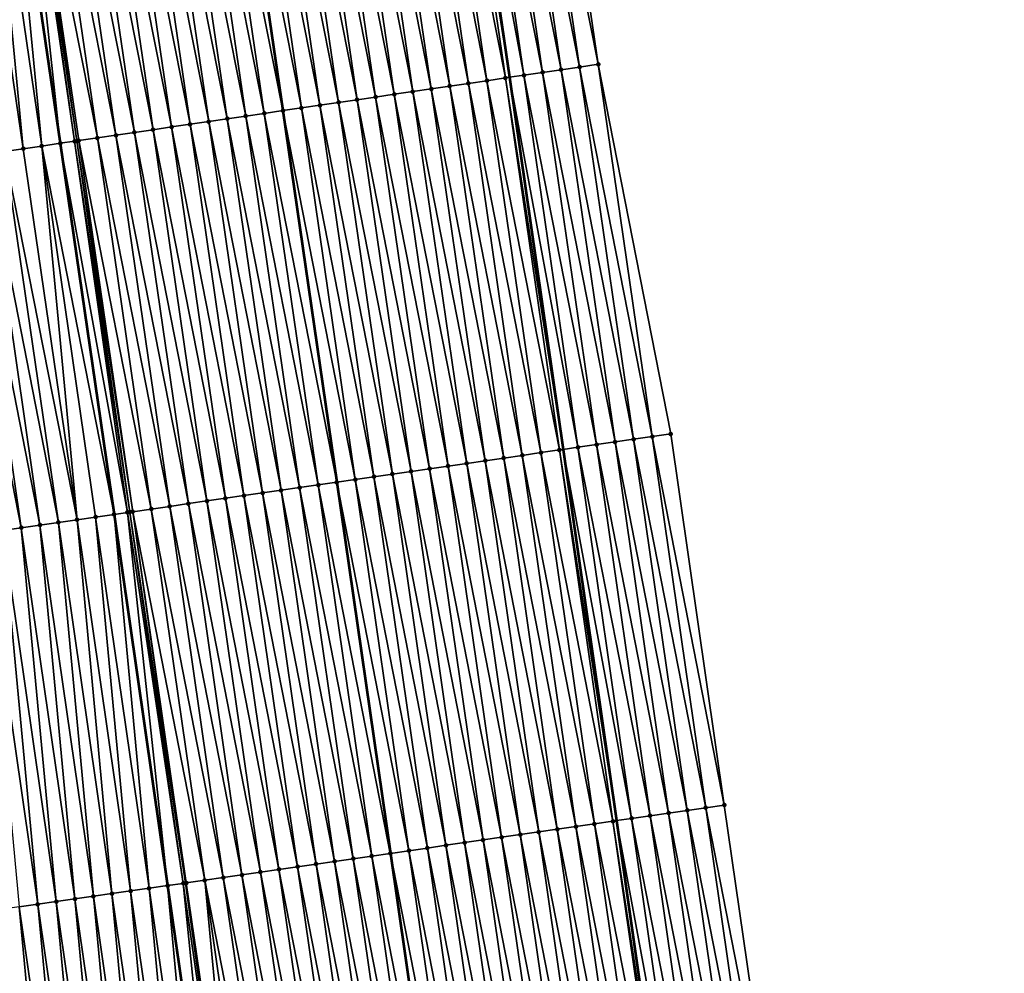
# Model space of a CAD drawing. Header units: feet. Extents: x 2010743 to 2022806, y 818705 to 837694.
# Tile 508 of 531: x 2011202 to 2011254, y 836616 to 836667. Entities that reach past the tile are written whole.
import ezdxf

# ---------------------------------------------------------------- set-up
doc = ezdxf.new("R2010")
doc.units = ezdxf.units.FT
doc.header["$MEASUREMENT"] = 0
for name, color, linetype, lineweight in [('EP_Travel Lane', 172, 'Continuous', 53), ('Road Shots', 141, 'Continuous', 100), ('STRIPING', 60, 'Continuous', 53)]:
    doc.layers.add(name, color=color, linetype=linetype, lineweight=lineweight)
doc.layers.add('I-77-MM17-21_NB-Surface-Border', color=7, linetype='Continuous')
doc.layers.add('I-77-MM17-21_NB-Surface-TIN', color=7, linetype='Continuous')

msp = doc.modelspace()

# ---------------------------------------------------------------- linework, layer by layer
at = {"layer": 'EP_Travel Lane'}
msp.add_polyline3d([(2011213.298, 836763.269, 343.41), (2011216.281, 836743.496, 343.031), (2011219.231, 836723.623, 342.671), (2011222.13, 836703.838, 342.29), (2011225.029, 836684.052, 341.957), (2011227.929, 836664.266, 341.604), (2011230.794, 836644.426, 341.236), (2011233.627, 836624.631, 340.901), (2011236.46, 836604.835, 340.576), (2011239.293, 836585.04, 340.221), (2011242.105, 836565.174, 339.839), (2011244.9, 836545.373, 339.484), (2011247.695, 836525.573, 339.128), (2011250.49, 836505.772, 338.748)], dxfattribs=at)
at = {"layer": 'I-77-MM17-21_NB-Surface-Border', "color": 3, "linetype": 'Continuous', "lineweight": -3}
msp.add_polyline3d([(2011215.057, 836763.535, 343.352), (2011220.018, 836744.062, 342.899), (2011221.98, 836724.027, 342.571), (2011225.868, 836704.388, 342.168), (2011229.757, 836684.748, 341.784), (2011232.657, 836664.962, 341.425), (2011236.527, 836645.257, 341.017), (2011239.383, 836625.465, 340.683), (2011242.239, 836605.672, 340.375), (2011245.095, 836585.879, 340.085), (2011246.923, 836565.856, 339.704), (2011248.728, 836545.916, 339.37), (2011251.523, 836526.115, 339.043), (2011254.318, 836506.314, 338.677)], dxfattribs=at)
at = {"layer": 'I-77-MM17-21_NB-Surface-TIN', "color": 128, "linetype": 'Continuous', "lineweight": -3}
for points in [[(2011230.678, 836664.671, 341.503), (2011227.779, 836684.456, 341.864), (2011226.789, 836684.31, 341.906)], [(2011231.667, 836664.816, 341.465), (2011228.768, 836684.602, 341.824), (2011227.779, 836684.456, 341.864)], [(2011230.678, 836664.671, 341.503), (2011231.667, 836664.816, 341.465), (2011227.779, 836684.456, 341.864)], [(2011232.657, 836664.962, 341.425), (2011229.757, 836684.748, 341.784), (2011228.768, 836684.602, 341.824)], [(2011231.667, 836664.816, 341.465), (2011232.657, 836664.962, 341.425), (2011228.768, 836684.602, 341.824)], [(2011227.71, 836664.234, 341.612), (2011224.811, 836684.019, 341.964), (2011223.821, 836683.874, 341.994)], [(2011224.811, 836684.019, 341.964), (2011227.929, 836664.266, 341.604), (2011225.029, 836684.052, 341.957)], [(2011227.71, 836664.234, 341.612), (2011227.929, 836664.266, 341.604), (2011224.811, 836684.019, 341.964)], [(2011228.699, 836664.379, 341.577), (2011225.8, 836684.165, 341.934), (2011225.029, 836684.052, 341.957)], [(2011228.699, 836664.379, 341.577), (2011225.029, 836684.052, 341.957), (2011227.929, 836664.266, 341.604)], [(2011229.689, 836664.525, 341.544), (2011226.789, 836684.31, 341.906), (2011225.8, 836684.165, 341.934)], [(2011228.699, 836664.379, 341.577), (2011229.689, 836664.525, 341.544), (2011225.8, 836684.165, 341.934)], [(2011229.689, 836664.525, 341.544), (2011230.678, 836664.671, 341.503), (2011226.789, 836684.31, 341.906)], [(2011223.752, 836663.652, 341.69), (2011220.853, 836683.438, 342.042), (2011219.864, 836683.293, 342.059)], [(2011224.742, 836663.798, 341.674), (2011221.842, 836683.583, 342.027), (2011220.853, 836683.438, 342.042)], [(2011223.752, 836663.652, 341.69), (2011224.742, 836663.798, 341.674), (2011220.853, 836683.438, 342.042)], [(2011225.731, 836663.943, 341.658), (2011222.832, 836683.729, 342.012), (2011221.842, 836683.583, 342.027)], [(2011224.742, 836663.798, 341.674), (2011225.731, 836663.943, 341.658), (2011221.842, 836683.583, 342.027)], [(2011226.721, 836664.088, 341.639), (2011223.821, 836683.874, 341.994), (2011222.832, 836683.729, 342.012)], [(2011225.731, 836663.943, 341.658), (2011226.721, 836664.088, 341.639), (2011222.832, 836683.729, 342.012)], [(2011226.721, 836664.088, 341.639), (2011227.71, 836664.234, 341.612), (2011223.821, 836683.874, 341.994)], [(2011219.795, 836663.072, 341.745), (2011216.895, 836682.857, 342.105), (2011215.906, 836682.712, 342.122)], [(2011220.784, 836663.217, 341.728), (2011217.885, 836683.002, 342.087), (2011216.895, 836682.857, 342.105)], [(2011219.795, 836663.072, 341.745), (2011220.784, 836663.217, 341.728), (2011216.895, 836682.857, 342.105)], [(2011221.774, 836663.362, 341.715), (2011218.874, 836683.148, 342.073), (2011217.885, 836683.002, 342.087)], [(2011220.784, 836663.217, 341.728), (2011221.774, 836663.362, 341.715), (2011217.885, 836683.002, 342.087)], [(2011222.763, 836663.507, 341.703), (2011219.864, 836683.293, 342.059), (2011218.874, 836683.148, 342.073)], [(2011221.774, 836663.362, 341.715), (2011222.763, 836663.507, 341.703), (2011218.874, 836683.148, 342.073)], [(2011222.763, 836663.507, 341.703), (2011223.752, 836663.652, 341.69), (2011219.864, 836683.293, 342.059)], [(2011216.827, 836662.635, 341.808), (2011213.927, 836682.421, 342.173), (2011212.941, 836682.276, 342.189)], [(2011217.816, 836662.781, 341.782), (2011214.917, 836682.566, 342.145), (2011213.927, 836682.421, 342.173)], [(2011216.827, 836662.635, 341.808), (2011217.816, 836662.781, 341.782), (2011213.927, 836682.421, 342.173)], [(2011218.806, 836662.926, 341.763), (2011215.906, 836682.712, 342.122), (2011214.917, 836682.566, 342.145)], [(2011217.816, 836662.781, 341.782), (2011218.806, 836662.926, 341.763), (2011214.917, 836682.566, 342.145)], [(2011218.806, 836662.926, 341.763), (2011219.795, 836663.072, 341.745), (2011215.906, 836682.712, 342.122)], [(2011212.869, 836662.054, 341.872), (2011209.97, 836681.84, 342.234), (2011208.98, 836681.694, 342.252)], [(2011213.859, 836662.2, 341.856), (2011210.959, 836681.985, 342.219), (2011209.97, 836681.84, 342.234)], [(2011212.869, 836662.054, 341.872), (2011213.859, 836662.2, 341.856), (2011209.97, 836681.84, 342.234)], [(2011214.848, 836662.345, 341.844), (2011211.949, 836682.13, 342.205), (2011210.959, 836681.985, 342.219)], [(2011213.859, 836662.2, 341.856), (2011214.848, 836662.345, 341.844), (2011210.959, 836681.985, 342.219)], [(2011215.837, 836662.49, 341.821), (2011212.938, 836682.275, 342.19), (2011211.949, 836682.13, 342.205)], [(2011214.848, 836662.345, 341.844), (2011215.837, 836662.49, 341.821), (2011211.949, 836682.13, 342.205)], [(2011212.938, 836682.275, 342.19), (2011215.841, 836662.491, 341.821), (2011212.941, 836682.276, 342.189)], [(2011215.837, 836662.49, 341.821), (2011215.841, 836662.491, 341.821), (2011212.938, 836682.275, 342.19)], [(2011216.827, 836662.635, 341.808), (2011212.941, 836682.276, 342.189), (2011215.841, 836662.491, 341.821)], [(2011209.901, 836661.618, 341.932), (2011207.002, 836681.404, 342.291), (2011206.012, 836681.258, 342.308)], [(2011210.89, 836661.764, 341.91), (2011207.991, 836681.549, 342.269), (2011207.002, 836681.404, 342.291)], [(2011209.901, 836661.618, 341.932), (2011210.89, 836661.764, 341.91), (2011207.002, 836681.404, 342.291)], [(2011211.88, 836661.909, 341.891), (2011208.98, 836681.694, 342.252), (2011207.991, 836681.549, 342.269)], [(2011210.89, 836661.764, 341.91), (2011211.88, 836661.909, 341.891), (2011207.991, 836681.549, 342.269)], [(2011211.88, 836661.909, 341.891), (2011212.869, 836662.054, 341.872), (2011208.98, 836681.694, 342.252)], [(2011205.944, 836661.037, 342.012), (2011203.044, 836680.822, 342.368), (2011202.055, 836680.677, 342.386)], [(2011206.933, 836661.182, 341.991), (2011204.034, 836680.968, 342.346), (2011203.044, 836680.822, 342.368)], [(2011205.944, 836661.037, 342.012), (2011206.933, 836661.182, 341.991), (2011203.044, 836680.822, 342.368)], [(2011207.922, 836661.328, 341.968), (2011205.023, 836681.113, 342.326), (2011204.034, 836680.968, 342.346)], [(2011206.933, 836661.182, 341.991), (2011207.922, 836661.328, 341.968), (2011204.034, 836680.968, 342.346)], [(2011208.912, 836661.473, 341.948), (2011206.012, 836681.258, 342.308), (2011205.023, 836681.113, 342.326)], [(2011207.922, 836661.328, 341.968), (2011208.912, 836661.473, 341.948), (2011205.023, 836681.113, 342.326)], [(2011208.912, 836661.473, 341.948), (2011209.901, 836661.618, 341.932), (2011206.012, 836681.258, 342.308)], [(2011201.986, 836660.457, 342.002), (2011200.076, 836680.387, 342.374), (2011199.086, 836680.243, 342.356)], [(2011200.996, 836660.312, 341.989), (2011201.986, 836660.457, 342.002), (2011199.086, 836680.243, 342.356)], [(2011202.975, 836660.602, 342.019), (2011201.065, 836680.532, 342.378), (2011200.076, 836680.387, 342.374)], [(2011201.986, 836660.457, 342.002), (2011202.975, 836660.602, 342.019), (2011200.076, 836680.387, 342.374)], [(2011201.825, 836680.643, 342.387), (2011201.065, 836680.532, 342.378), (2011203.965, 836660.747, 342.027)], [(2011202.975, 836660.602, 342.019), (2011203.965, 836660.747, 342.027), (2011201.065, 836680.532, 342.378)], [(2011204.729, 836660.858, 342.032), (2011201.922, 836680.658, 342.387), (2011201.825, 836680.643, 342.387)], [(2011204.729, 836660.858, 342.032), (2011201.825, 836680.643, 342.387), (2011203.965, 836660.747, 342.027)], [(2011204.849, 836660.876, 342.032), (2011202.055, 836680.677, 342.386), (2011201.922, 836680.658, 342.387)], [(2011204.729, 836660.858, 342.032), (2011204.849, 836660.876, 342.032), (2011201.922, 836680.658, 342.387)], [(2011204.849, 836660.876, 342.032), (2011204.954, 836660.891, 342.031), (2011202.055, 836680.677, 342.386)], [(2011204.954, 836660.891, 342.031), (2011205.944, 836661.037, 342.012), (2011202.055, 836680.677, 342.386)], [(2011232.568, 836644.683, 341.171), (2011229.689, 836664.525, 341.544), (2011228.699, 836664.379, 341.577)], [(2011233.558, 836644.827, 341.128), (2011230.678, 836664.671, 341.503), (2011229.689, 836664.525, 341.544)], [(2011232.568, 836644.683, 341.171), (2011233.558, 836644.827, 341.128), (2011229.689, 836664.525, 341.544)], [(2011234.548, 836644.97, 341.094), (2011231.667, 836664.816, 341.465), (2011230.678, 836664.671, 341.503)], [(2011233.558, 836644.827, 341.128), (2011234.548, 836644.97, 341.094), (2011230.678, 836664.671, 341.503)], [(2011235.537, 836645.114, 341.055), (2011232.657, 836664.962, 341.425), (2011231.667, 836664.816, 341.465)], [(2011234.548, 836644.97, 341.094), (2011235.537, 836645.114, 341.055), (2011231.667, 836664.816, 341.465)], [(2011235.537, 836645.114, 341.055), (2011236.527, 836645.257, 341.017), (2011232.657, 836664.962, 341.425)], [(2011228.61, 836644.11, 341.283), (2011225.731, 836663.943, 341.658), (2011224.742, 836663.798, 341.674)], [(2011229.599, 836644.253, 341.266), (2011226.721, 836664.088, 341.639), (2011225.731, 836663.943, 341.658)], [(2011228.61, 836644.11, 341.283), (2011229.599, 836644.253, 341.266), (2011225.731, 836663.943, 341.658)], [(2011230.589, 836644.397, 341.244), (2011227.71, 836664.234, 341.612), (2011226.721, 836664.088, 341.639)], [(2011229.599, 836644.253, 341.266), (2011230.589, 836644.397, 341.244), (2011226.721, 836664.088, 341.639)], [(2011227.71, 836664.234, 341.612), (2011230.794, 836644.426, 341.236), (2011227.929, 836664.266, 341.604)], [(2011230.589, 836644.397, 341.244), (2011230.794, 836644.426, 341.236), (2011227.71, 836664.234, 341.612)], [(2011231.579, 836644.54, 341.208), (2011228.699, 836664.379, 341.577), (2011227.929, 836664.266, 341.604)], [(2011231.579, 836644.54, 341.208), (2011227.929, 836664.266, 341.604), (2011230.794, 836644.426, 341.236)], [(2011231.579, 836644.54, 341.208), (2011232.568, 836644.683, 341.171), (2011228.699, 836664.379, 341.577)], [(2011225.641, 836643.681, 341.339), (2011222.763, 836663.507, 341.703), (2011221.774, 836663.362, 341.715)], [(2011226.63, 836643.824, 341.324), (2011223.752, 836663.652, 341.69), (2011222.763, 836663.507, 341.703)], [(2011225.641, 836643.681, 341.339), (2011226.63, 836643.824, 341.324), (2011222.763, 836663.507, 341.703)], [(2011227.62, 836643.967, 341.304), (2011224.742, 836663.798, 341.674), (2011223.752, 836663.652, 341.69)], [(2011226.63, 836643.824, 341.324), (2011227.62, 836643.967, 341.304), (2011223.752, 836663.652, 341.69)], [(2011227.62, 836643.967, 341.304), (2011228.61, 836644.11, 341.283), (2011224.742, 836663.798, 341.674)], [(2011221.682, 836643.108, 341.414), (2011218.806, 836662.926, 341.763), (2011217.816, 836662.781, 341.782)], [(2011222.672, 836643.251, 341.395), (2011219.795, 836663.072, 341.745), (2011218.806, 836662.926, 341.763)], [(2011221.682, 836643.108, 341.414), (2011222.672, 836643.251, 341.395), (2011218.806, 836662.926, 341.763)], [(2011223.661, 836643.395, 341.373), (2011220.784, 836663.217, 341.728), (2011219.795, 836663.072, 341.745)], [(2011222.672, 836643.251, 341.395), (2011223.661, 836643.395, 341.373), (2011219.795, 836663.072, 341.745)], [(2011224.651, 836643.538, 341.356), (2011221.774, 836663.362, 341.715), (2011220.784, 836663.217, 341.728)], [(2011223.661, 836643.395, 341.373), (2011224.651, 836643.538, 341.356), (2011220.784, 836663.217, 341.728)], [(2011224.651, 836643.538, 341.356), (2011225.641, 836643.681, 341.339), (2011221.774, 836663.362, 341.715)], [(2011218.713, 836642.679, 341.482), (2011215.837, 836662.49, 341.821), (2011214.848, 836662.345, 341.844)], [(2011215.837, 836662.49, 341.821), (2011218.716, 836642.679, 341.482), (2011215.841, 836662.491, 341.821)], [(2011218.713, 836642.679, 341.482), (2011218.716, 836642.679, 341.482), (2011215.837, 836662.49, 341.821)], [(2011219.702, 836642.822, 341.463), (2011216.827, 836662.635, 341.808), (2011215.841, 836662.491, 341.821)], [(2011219.702, 836642.822, 341.463), (2011215.841, 836662.491, 341.821), (2011218.716, 836642.679, 341.482)], [(2011220.692, 836642.965, 341.436), (2011217.816, 836662.781, 341.782), (2011216.827, 836662.635, 341.808)], [(2011219.702, 836642.822, 341.463), (2011220.692, 836642.965, 341.436), (2011216.827, 836662.635, 341.808)], [(2011220.692, 836642.965, 341.436), (2011221.682, 836643.108, 341.414), (2011217.816, 836662.781, 341.782)], [(2011214.754, 836642.106, 341.55), (2011211.88, 836661.909, 341.891), (2011210.89, 836661.764, 341.91)], [(2011215.744, 836642.249, 341.532), (2011212.869, 836662.054, 341.872), (2011211.88, 836661.909, 341.891)], [(2011214.754, 836642.106, 341.55), (2011215.744, 836642.249, 341.532), (2011211.88, 836661.909, 341.891)], [(2011216.733, 836642.392, 341.515), (2011213.859, 836662.2, 341.856), (2011212.869, 836662.054, 341.872)], [(2011215.744, 836642.249, 341.532), (2011216.733, 836642.392, 341.515), (2011212.869, 836662.054, 341.872)], [(2011217.723, 836642.535, 341.501), (2011214.848, 836662.345, 341.844), (2011213.859, 836662.2, 341.856)], [(2011216.733, 836642.392, 341.515), (2011217.723, 836642.535, 341.501), (2011213.859, 836662.2, 341.856)], [(2011217.723, 836642.535, 341.501), (2011218.713, 836642.679, 341.482), (2011214.848, 836662.345, 341.844)], [(2011210.795, 836641.534, 341.622), (2011207.922, 836661.328, 341.968), (2011206.933, 836661.182, 341.991)], [(2011211.785, 836641.677, 341.604), (2011208.912, 836661.473, 341.948), (2011207.922, 836661.328, 341.968)], [(2011210.795, 836641.534, 341.622), (2011211.785, 836641.677, 341.604), (2011207.922, 836661.328, 341.968)], [(2011212.775, 836641.82, 341.588), (2011209.901, 836661.618, 341.932), (2011208.912, 836661.473, 341.948)], [(2011211.785, 836641.677, 341.604), (2011212.775, 836641.82, 341.588), (2011208.912, 836661.473, 341.948)], [(2011213.764, 836641.963, 341.567), (2011210.89, 836661.764, 341.91), (2011209.901, 836661.618, 341.932)], [(2011212.775, 836641.82, 341.588), (2011213.764, 836641.963, 341.567), (2011209.901, 836661.618, 341.932)], [(2011213.764, 836641.963, 341.567), (2011214.754, 836642.106, 341.55), (2011210.89, 836661.764, 341.91)], [(2011207.546, 836641.064, 341.676), (2011204.729, 836660.858, 342.032), (2011203.965, 836660.747, 342.027)], [(2011207.671, 836641.082, 341.675), (2011204.849, 836660.876, 342.032), (2011204.729, 836660.858, 342.032)], [(2011207.546, 836641.064, 341.676), (2011207.671, 836641.082, 341.675), (2011204.729, 836660.858, 342.032)], [(2011207.826, 836641.104, 341.674), (2011204.954, 836660.891, 342.031), (2011204.849, 836660.876, 342.032)], [(2011207.671, 836641.082, 341.675), (2011207.826, 836641.104, 341.674), (2011204.849, 836660.876, 342.032)], [(2011208.816, 836641.247, 341.658), (2011205.944, 836661.037, 342.012), (2011204.954, 836660.891, 342.031)], [(2011207.826, 836641.104, 341.674), (2011208.816, 836641.247, 341.658), (2011204.954, 836660.891, 342.031)], [(2011209.805, 836641.39, 341.641), (2011206.933, 836661.182, 341.991), (2011205.944, 836661.037, 342.012)], [(2011208.816, 836641.247, 341.658), (2011209.805, 836641.39, 341.641), (2011205.944, 836661.037, 342.012)], [(2011209.805, 836641.39, 341.641), (2011210.795, 836641.534, 341.622), (2011206.933, 836661.182, 341.991)], [(2011203.867, 836640.534, 341.635), (2011200.996, 836660.312, 341.989), (2011200.007, 836660.167, 341.977)], [(2011204.857, 836640.676, 341.647), (2011201.986, 836660.457, 342.002), (2011200.996, 836660.312, 341.989)], [(2011203.867, 836640.534, 341.635), (2011204.857, 836640.676, 341.647), (2011200.996, 836660.312, 341.989)], [(2011204.857, 836640.676, 341.647), (2011202.975, 836660.602, 342.019), (2011201.986, 836660.457, 342.002)], [(2011202.975, 836660.602, 342.019), (2011206.836, 836640.961, 341.671), (2011203.965, 836660.747, 342.027)], [(2011205.847, 836640.819, 341.664), (2011206.836, 836640.961, 341.671), (2011202.975, 836660.602, 342.019)], [(2011204.857, 836640.676, 341.647), (2011205.847, 836640.819, 341.664), (2011202.975, 836660.602, 342.019)], [(2011207.546, 836641.064, 341.676), (2011203.965, 836660.747, 342.027), (2011206.836, 836640.961, 341.671)], [(2011201.887, 836640.248, 341.616), (2011199.017, 836660.023, 341.969), (2011198.028, 836659.878, 341.963)], [(2011200.898, 836640.106, 341.608), (2011201.887, 836640.248, 341.616), (2011198.028, 836659.878, 341.963)], [(2011202.877, 836640.391, 341.624), (2011200.007, 836660.167, 341.977), (2011199.017, 836660.023, 341.969)], [(2011201.887, 836640.248, 341.616), (2011202.877, 836640.391, 341.624), (2011199.017, 836660.023, 341.969)], [(2011202.877, 836640.391, 341.624), (2011203.867, 836640.534, 341.635), (2011200.007, 836660.167, 341.977)], [(2011238.393, 836625.322, 340.72), (2011235.537, 836645.114, 341.055), (2011234.548, 836644.97, 341.094)], [(2011239.383, 836625.465, 340.683), (2011236.527, 836645.257, 341.017), (2011235.537, 836645.114, 341.055)], [(2011238.393, 836625.322, 340.72), (2011239.383, 836625.465, 340.683), (2011235.537, 836645.114, 341.055)], [(2011234.435, 836624.748, 340.871), (2011231.579, 836644.54, 341.208), (2011230.794, 836644.426, 341.236)], [(2011235.424, 836624.891, 340.832), (2011232.568, 836644.683, 341.171), (2011231.579, 836644.54, 341.208)], [(2011234.435, 836624.748, 340.871), (2011235.424, 836624.891, 340.832), (2011231.579, 836644.54, 341.208)], [(2011236.414, 836625.035, 340.793), (2011233.558, 836644.827, 341.128), (2011232.568, 836644.683, 341.171)], [(2011235.424, 836624.891, 340.832), (2011236.414, 836625.035, 340.793), (2011232.568, 836644.683, 341.171)], [(2011237.404, 836625.178, 340.761), (2011234.548, 836644.97, 341.094), (2011233.558, 836644.827, 341.128)], [(2011236.414, 836625.035, 340.793), (2011237.404, 836625.178, 340.761), (2011233.558, 836644.827, 341.128)], [(2011237.404, 836625.178, 340.761), (2011238.393, 836625.322, 340.72), (2011234.548, 836644.97, 341.094)], [(2011231.466, 836624.318, 340.946), (2011228.61, 836644.11, 341.283), (2011227.62, 836643.967, 341.304)], [(2011232.455, 836624.461, 340.931), (2011229.599, 836644.253, 341.266), (2011228.61, 836644.11, 341.283)], [(2011231.466, 836624.318, 340.946), (2011232.455, 836624.461, 340.931), (2011228.61, 836644.11, 341.283)], [(2011233.445, 836624.604, 340.907), (2011230.589, 836644.397, 341.244), (2011229.599, 836644.253, 341.266)], [(2011232.455, 836624.461, 340.931), (2011233.445, 836624.604, 340.907), (2011229.599, 836644.253, 341.266)], [(2011230.589, 836644.397, 341.244), (2011233.627, 836624.631, 340.901), (2011230.794, 836644.426, 341.236)], [(2011233.445, 836624.604, 340.907), (2011233.627, 836624.631, 340.901), (2011230.589, 836644.397, 341.244)], [(2011234.435, 836624.748, 340.871), (2011230.794, 836644.426, 341.236), (2011233.627, 836624.631, 340.901)], [(2011227.507, 836623.746, 341.012), (2011224.651, 836643.538, 341.356), (2011223.661, 836643.395, 341.373)], [(2011228.497, 836623.889, 341.003), (2011225.641, 836643.681, 341.339), (2011224.651, 836643.538, 341.356)], [(2011227.507, 836623.746, 341.012), (2011228.497, 836623.889, 341.003), (2011224.651, 836643.538, 341.356)], [(2011229.486, 836624.032, 340.987), (2011226.63, 836643.824, 341.324), (2011225.641, 836643.681, 341.339)], [(2011228.497, 836623.889, 341.003), (2011229.486, 836624.032, 340.987), (2011225.641, 836643.681, 341.339)], [(2011230.476, 836624.175, 340.965), (2011227.62, 836643.967, 341.304), (2011226.63, 836643.824, 341.324)], [(2011229.486, 836624.032, 340.987), (2011230.476, 836624.175, 340.965), (2011226.63, 836643.824, 341.324)], [(2011230.476, 836624.175, 340.965), (2011231.466, 836624.318, 340.946), (2011227.62, 836643.967, 341.304)], [(2011223.548, 836623.173, 341.088), (2011220.692, 836642.965, 341.436), (2011219.702, 836642.822, 341.463)], [(2011224.538, 836623.316, 341.068), (2011221.682, 836643.108, 341.414), (2011220.692, 836642.965, 341.436)], [(2011223.548, 836623.173, 341.088), (2011224.538, 836623.316, 341.068), (2011220.692, 836642.965, 341.436)], [(2011225.527, 836623.459, 341.05), (2011222.672, 836643.251, 341.395), (2011221.682, 836643.108, 341.414)], [(2011224.538, 836623.316, 341.068), (2011225.527, 836623.459, 341.05), (2011221.682, 836643.108, 341.414)], [(2011226.517, 836623.602, 341.029), (2011223.661, 836643.395, 341.373), (2011222.672, 836643.251, 341.395)], [(2011225.527, 836623.459, 341.05), (2011226.517, 836623.602, 341.029), (2011222.672, 836643.251, 341.395)], [(2011226.517, 836623.602, 341.029), (2011227.507, 836623.746, 341.012), (2011223.661, 836643.395, 341.373)], [(2011220.579, 836622.743, 341.159), (2011217.723, 836642.535, 341.501), (2011216.733, 836642.392, 341.515)], [(2011221.569, 836622.886, 341.137), (2011218.713, 836642.679, 341.482), (2011217.723, 836642.535, 341.501)], [(2011220.579, 836622.743, 341.159), (2011221.569, 836622.886, 341.137), (2011217.723, 836642.535, 341.501)], [(2011218.713, 836642.679, 341.482), (2011221.572, 836622.887, 341.137), (2011218.716, 836642.679, 341.482)], [(2011221.569, 836622.886, 341.137), (2011221.572, 836622.887, 341.137), (2011218.713, 836642.679, 341.482)], [(2011222.558, 836623.03, 341.119), (2011219.702, 836642.822, 341.463), (2011218.716, 836642.679, 341.482)], [(2011222.558, 836623.03, 341.119), (2011218.716, 836642.679, 341.482), (2011221.572, 836622.887, 341.137)], [(2011222.558, 836623.03, 341.119), (2011223.548, 836623.173, 341.088), (2011219.702, 836642.822, 341.463)], [(2011216.62, 836622.171, 341.229), (2011213.764, 836641.963, 341.567), (2011212.775, 836641.82, 341.588)], [(2011217.61, 836622.314, 341.209), (2011214.754, 836642.106, 341.55), (2011213.764, 836641.963, 341.567)], [(2011216.62, 836622.171, 341.229), (2011217.61, 836622.314, 341.209), (2011213.764, 836641.963, 341.567)], [(2011218.6, 836622.457, 341.191), (2011215.744, 836642.249, 341.532), (2011214.754, 836642.106, 341.55)], [(2011217.61, 836622.314, 341.209), (2011218.6, 836622.457, 341.191), (2011214.754, 836642.106, 341.55)], [(2011219.589, 836622.6, 341.173), (2011216.733, 836642.392, 341.515), (2011215.744, 836642.249, 341.532)], [(2011218.6, 836622.457, 341.191), (2011219.589, 836622.6, 341.173), (2011215.744, 836642.249, 341.532)], [(2011219.589, 836622.6, 341.173), (2011220.579, 836622.743, 341.159), (2011216.733, 836642.392, 341.515)], [(2011212.661, 836621.598, 341.305), (2011209.805, 836641.39, 341.641), (2011208.816, 836641.247, 341.658)], [(2011213.651, 836621.741, 341.287), (2011210.795, 836641.534, 341.622), (2011209.805, 836641.39, 341.641)], [(2011212.661, 836621.598, 341.305), (2011213.651, 836621.741, 341.287), (2011209.805, 836641.39, 341.641)], [(2011214.641, 836621.885, 341.265), (2011211.785, 836641.677, 341.604), (2011210.795, 836641.534, 341.622)], [(2011213.651, 836621.741, 341.287), (2011214.641, 836621.885, 341.265), (2011210.795, 836641.534, 341.622)], [(2011215.63, 836622.028, 341.249), (2011212.775, 836641.82, 341.588), (2011211.785, 836641.677, 341.604)], [(2011214.641, 836621.885, 341.265), (2011215.63, 836622.028, 341.249), (2011211.785, 836641.677, 341.604)], [(2011215.63, 836622.028, 341.249), (2011216.62, 836622.171, 341.229), (2011212.775, 836641.82, 341.588)], [(2011208.702, 836621.027, 341.33), (2011206.836, 836640.961, 341.671), (2011205.847, 836640.819, 341.664)], [(2011207.546, 836641.064, 341.676), (2011206.836, 836640.961, 341.671), (2011209.692, 836621.169, 341.339)], [(2011208.702, 836621.027, 341.33), (2011209.692, 836621.169, 341.339), (2011206.836, 836640.961, 341.671)], [(2011210.525, 836621.289, 341.343), (2011207.671, 836641.082, 341.675), (2011207.546, 836641.064, 341.676)], [(2011210.525, 836621.289, 341.343), (2011207.546, 836641.064, 341.676), (2011209.692, 836621.169, 341.339)], [(2011210.644, 836621.306, 341.342), (2011207.826, 836641.104, 341.674), (2011207.671, 836641.082, 341.675)], [(2011210.525, 836621.289, 341.343), (2011210.644, 836621.306, 341.342), (2011207.671, 836641.082, 341.675)], [(2011211.672, 836621.455, 341.325), (2011208.816, 836641.247, 341.658), (2011207.826, 836641.104, 341.674)], [(2011210.644, 836621.306, 341.342), (2011210.682, 836621.312, 341.342), (2011207.826, 836641.104, 341.674)], [(2011210.682, 836621.312, 341.342), (2011211.672, 836621.455, 341.325), (2011207.826, 836641.104, 341.674)], [(2011211.672, 836621.455, 341.325), (2011212.661, 836621.598, 341.305), (2011208.816, 836641.247, 341.658)], [(2011204.743, 836620.456, 341.275), (2011202.877, 836640.391, 341.624), (2011201.887, 836640.248, 341.616)], [(2011205.733, 836620.599, 341.285), (2011203.867, 836640.534, 341.635), (2011202.877, 836640.391, 341.624)], [(2011204.743, 836620.456, 341.275), (2011205.733, 836620.599, 341.285), (2011202.877, 836640.391, 341.624)], [(2011206.723, 836620.742, 341.295), (2011204.857, 836640.676, 341.647), (2011203.867, 836640.534, 341.635)], [(2011205.733, 836620.599, 341.285), (2011206.723, 836620.742, 341.295), (2011203.867, 836640.534, 341.635)], [(2011207.713, 836620.884, 341.311), (2011205.847, 836640.819, 341.664), (2011204.857, 836640.676, 341.647)], [(2011206.723, 836620.742, 341.295), (2011207.713, 836620.884, 341.311), (2011204.857, 836640.676, 341.647)], [(2011207.713, 836620.884, 341.311), (2011208.702, 836621.027, 341.33), (2011205.847, 836640.819, 341.664)], [(2011202.764, 836620.171, 341.26), (2011200.898, 836640.106, 341.608), (2011199.908, 836639.963, 341.601)], [(2011201.774, 836620.028, 341.251), (2011202.764, 836620.171, 341.26), (2011199.908, 836639.963, 341.601)], [(2011203.753, 836620.314, 341.268), (2011201.887, 836640.248, 341.616), (2011200.898, 836640.106, 341.608)], [(2011202.764, 836620.171, 341.26), (2011203.753, 836620.314, 341.268), (2011200.898, 836640.106, 341.608)], [(2011203.753, 836620.314, 341.268), (2011204.743, 836620.456, 341.275), (2011201.887, 836640.248, 341.616)], [(2011240.26, 836605.386, 340.445), (2011237.404, 836625.178, 340.761), (2011236.414, 836625.035, 340.793)], [(2011241.249, 836605.529, 340.409), (2011238.393, 836625.322, 340.72), (2011237.404, 836625.178, 340.761)], [(2011240.26, 836605.386, 340.445), (2011241.249, 836605.529, 340.409), (2011237.404, 836625.178, 340.761)], [(2011242.239, 836605.672, 340.375), (2011239.383, 836625.465, 340.683), (2011238.393, 836625.322, 340.72)], [(2011241.249, 836605.529, 340.409), (2011242.239, 836605.672, 340.375), (2011238.393, 836625.322, 340.72)], [(2011236.301, 836604.812, 340.582), (2011233.445, 836624.604, 340.907), (2011232.455, 836624.461, 340.931)], [(2011233.445, 836624.604, 340.907), (2011236.46, 836604.835, 340.576), (2011233.627, 836624.631, 340.901)], [(2011236.301, 836604.812, 340.582), (2011236.46, 836604.835, 340.576), (2011233.445, 836624.604, 340.907)], [(2011237.291, 836604.955, 340.546), (2011234.435, 836624.748, 340.871), (2011233.627, 836624.631, 340.901)], [(2011237.291, 836604.955, 340.546), (2011233.627, 836624.631, 340.901), (2011236.46, 836604.835, 340.576)], [(2011238.28, 836605.099, 340.514), (2011235.424, 836624.891, 340.832), (2011234.435, 836624.748, 340.871)], [(2011237.291, 836604.955, 340.546), (2011238.28, 836605.099, 340.514), (2011234.435, 836624.748, 340.871)], [(2011239.27, 836605.242, 340.476), (2011236.414, 836625.035, 340.793), (2011235.424, 836624.891, 340.832)], [(2011238.28, 836605.099, 340.514), (2011239.27, 836605.242, 340.476), (2011235.424, 836624.891, 340.832)], [(2011239.27, 836605.242, 340.476), (2011240.26, 836605.386, 340.445), (2011236.414, 836625.035, 340.793)], [(2011232.342, 836604.239, 340.662), (2011229.486, 836624.032, 340.987), (2011228.497, 836623.889, 341.003)], [(2011233.332, 836604.382, 340.644), (2011230.476, 836624.175, 340.965), (2011229.486, 836624.032, 340.987)], [(2011232.342, 836604.239, 340.662), (2011233.332, 836604.382, 340.644), (2011229.486, 836624.032, 340.987)], [(2011234.322, 836604.525, 340.629), (2011231.466, 836624.318, 340.946), (2011230.476, 836624.175, 340.965)], [(2011233.332, 836604.382, 340.644), (2011234.322, 836604.525, 340.629), (2011230.476, 836624.175, 340.965)], [(2011235.311, 836604.669, 340.612), (2011232.455, 836624.461, 340.931), (2011231.466, 836624.318, 340.946)], [(2011234.322, 836604.525, 340.629), (2011235.311, 836604.669, 340.612), (2011231.466, 836624.318, 340.946)], [(2011235.311, 836604.669, 340.612), (2011236.301, 836604.812, 340.582), (2011232.455, 836624.461, 340.931)], [(2011229.373, 836603.81, 340.701), (2011226.517, 836623.602, 341.029), (2011225.527, 836623.459, 341.05)], [(2011230.363, 836603.953, 340.689), (2011227.507, 836623.746, 341.012), (2011226.517, 836623.602, 341.029)], [(2011229.373, 836603.81, 340.701), (2011230.363, 836603.953, 340.689), (2011226.517, 836623.602, 341.029)], [(2011231.352, 836604.096, 340.676), (2011228.497, 836623.889, 341.003), (2011227.507, 836623.746, 341.012)], [(2011230.363, 836603.953, 340.689), (2011231.352, 836604.096, 340.676), (2011227.507, 836623.746, 341.012)], [(2011231.352, 836604.096, 340.676), (2011232.342, 836604.239, 340.662), (2011228.497, 836623.889, 341.003)], [(2011225.414, 836603.238, 340.776), (2011222.558, 836623.03, 341.119), (2011221.572, 836622.887, 341.137)], [(2011226.404, 836603.381, 340.749), (2011223.548, 836623.173, 341.088), (2011222.558, 836623.03, 341.119)], [(2011225.414, 836603.238, 340.776), (2011226.404, 836603.381, 340.749), (2011222.558, 836623.03, 341.119)], [(2011227.394, 836603.524, 340.733), (2011224.538, 836623.316, 341.068), (2011223.548, 836623.173, 341.088)], [(2011226.404, 836603.381, 340.749), (2011227.394, 836603.524, 340.733), (2011223.548, 836623.173, 341.088)], [(2011228.383, 836603.667, 340.718), (2011225.527, 836623.459, 341.05), (2011224.538, 836623.316, 341.068)], [(2011227.394, 836603.524, 340.733), (2011228.383, 836603.667, 340.718), (2011224.538, 836623.316, 341.068)], [(2011228.383, 836603.667, 340.718), (2011229.373, 836603.81, 340.701), (2011225.527, 836623.459, 341.05)], [(2011221.455, 836602.665, 340.834), (2011218.6, 836622.457, 341.191), (2011217.61, 836622.314, 341.209)], [(2011222.445, 836602.808, 340.82), (2011219.589, 836622.6, 341.173), (2011218.6, 836622.457, 341.191)], [(2011221.455, 836602.665, 340.834), (2011222.445, 836602.808, 340.82), (2011218.6, 836622.457, 341.191)], [(2011223.435, 836602.951, 340.807), (2011220.579, 836622.743, 341.159), (2011219.589, 836622.6, 341.173)], [(2011222.445, 836602.808, 340.82), (2011223.435, 836602.951, 340.807), (2011219.589, 836622.6, 341.173)], [(2011224.424, 836603.095, 340.785), (2011221.569, 836622.886, 341.137), (2011220.579, 836622.743, 341.159)], [(2011223.435, 836602.951, 340.807), (2011224.424, 836603.095, 340.785), (2011220.579, 836622.743, 341.159)], [(2011221.569, 836622.886, 341.137), (2011224.428, 836603.095, 340.785), (2011221.572, 836622.887, 341.137)], [(2011224.424, 836603.095, 340.785), (2011224.428, 836603.095, 340.785), (2011221.569, 836622.886, 341.137)], [(2011225.414, 836603.238, 340.776), (2011221.572, 836622.887, 341.137), (2011224.428, 836603.095, 340.785)], [(2011218.486, 836602.236, 340.892), (2011215.63, 836622.028, 341.249), (2011214.641, 836621.885, 341.265)], [(2011219.476, 836602.379, 340.871), (2011216.62, 836622.171, 341.229), (2011215.63, 836622.028, 341.249)], [(2011218.486, 836602.236, 340.892), (2011219.476, 836602.379, 340.871), (2011215.63, 836622.028, 341.249)], [(2011220.466, 836602.522, 340.852), (2011217.61, 836622.314, 341.209), (2011216.62, 836622.171, 341.229)], [(2011219.476, 836602.379, 340.871), (2011220.466, 836602.522, 340.852), (2011216.62, 836622.171, 341.229)], [(2011220.466, 836602.522, 340.852), (2011221.455, 836602.665, 340.834), (2011217.61, 836622.314, 341.209)], [(2011213.553, 836601.522, 340.987), (2011211.672, 836621.455, 341.325), (2011210.682, 836621.312, 341.342)], [(2011215.517, 836601.806, 340.95), (2011212.661, 836621.598, 341.305), (2011211.672, 836621.455, 341.325)], [(2011213.553, 836601.522, 340.987), (2011214.527, 836601.663, 340.969), (2011211.672, 836621.455, 341.325)], [(2011214.527, 836601.663, 340.969), (2011215.517, 836601.806, 340.95), (2011211.672, 836621.455, 341.325)], [(2011216.507, 836601.95, 340.929), (2011213.651, 836621.741, 341.287), (2011212.661, 836621.598, 341.305)], [(2011215.517, 836601.806, 340.95), (2011216.507, 836601.95, 340.929), (2011212.661, 836621.598, 341.305)], [(2011217.496, 836602.093, 340.908), (2011214.641, 836621.885, 341.265), (2011213.651, 836621.741, 341.287)], [(2011216.507, 836601.95, 340.929), (2011217.496, 836602.093, 340.908), (2011213.651, 836621.741, 341.287)], [(2011217.496, 836602.093, 340.908), (2011218.486, 836602.236, 340.892), (2011214.641, 836621.885, 341.265)], [(2011209.579, 836600.95, 340.942), (2011207.713, 836620.884, 341.311), (2011206.723, 836620.742, 341.295)], [(2011210.568, 836601.092, 340.955), (2011208.702, 836621.027, 341.33), (2011207.713, 836620.884, 341.311)], [(2011209.579, 836600.95, 340.942), (2011210.568, 836601.092, 340.955), (2011207.713, 836620.884, 341.311)], [(2011211.558, 836601.235, 340.971), (2011209.692, 836621.169, 341.339), (2011208.702, 836621.027, 341.33)], [(2011210.568, 836601.092, 340.955), (2011211.558, 836601.235, 340.971), (2011208.702, 836621.027, 341.33)], [(2011210.525, 836621.289, 341.343), (2011209.692, 836621.169, 341.339), (2011212.548, 836601.377, 340.977)], [(2011211.558, 836601.235, 340.971), (2011212.548, 836601.377, 340.977), (2011209.692, 836621.169, 341.339)], [(2011213.383, 836601.498, 340.988), (2011210.644, 836621.306, 341.342), (2011210.525, 836621.289, 341.343)], [(2011213.383, 836601.498, 340.988), (2011210.525, 836621.289, 341.343), (2011212.548, 836601.377, 340.977)], [(2011213.538, 836601.52, 340.987), (2011210.682, 836621.312, 341.342), (2011210.644, 836621.306, 341.342)], [(2011213.383, 836601.498, 340.988), (2011213.538, 836601.52, 340.987), (2011210.644, 836621.306, 341.342)], [(2011213.538, 836601.52, 340.987), (2011213.553, 836601.522, 340.987), (2011210.682, 836621.312, 341.342)], [(2011206.609, 836600.522, 340.913), (2011204.743, 836620.456, 341.275), (2011203.753, 836620.314, 341.268)], [(2011207.599, 836600.664, 340.923), (2011205.733, 836620.599, 341.285), (2011204.743, 836620.456, 341.275)], [(2011206.609, 836600.522, 340.913), (2011207.599, 836600.664, 340.923), (2011204.743, 836620.456, 341.275)], [(2011208.589, 836600.807, 340.932), (2011206.723, 836620.742, 341.295), (2011205.733, 836620.599, 341.285)], [(2011207.599, 836600.664, 340.923), (2011208.589, 836600.807, 340.932), (2011205.733, 836620.599, 341.285)], [(2011208.589, 836600.807, 340.932), (2011209.579, 836600.95, 340.942), (2011206.723, 836620.742, 341.295)], [(2011202.65, 836599.951, 340.878), (2011200.784, 836619.886, 341.24), (2011199.794, 836619.743, 341.225)], [(2011203.64, 836600.094, 340.89), (2011201.774, 836620.028, 341.251), (2011200.784, 836619.886, 341.24)], [(2011202.65, 836599.951, 340.878), (2011203.64, 836600.094, 340.89), (2011200.784, 836619.886, 341.24)], [(2011204.63, 836600.236, 340.899), (2011202.764, 836620.171, 341.26), (2011201.774, 836620.028, 341.251)], [(2011203.64, 836600.094, 340.89), (2011204.63, 836600.236, 340.899), (2011201.774, 836620.028, 341.251)], [(2011205.619, 836600.379, 340.907), (2011203.753, 836620.314, 341.268), (2011202.764, 836620.171, 341.26)], [(2011204.63, 836600.236, 340.899), (2011205.619, 836600.379, 340.907), (2011202.764, 836620.171, 341.26)], [(2011205.619, 836600.379, 340.907), (2011206.609, 836600.522, 340.913), (2011203.753, 836620.314, 341.268)], [(2011201.66, 836599.809, 340.86), (2011202.65, 836599.951, 340.878), (2011199.794, 836619.743, 341.225)]]:
    msp.add_3dface(points, dxfattribs=at)
at = {"layer": 'Road Shots', "lineweight": 100}
for p in [(2011229.689, 836664.525, 341.544), (2011230.678, 836664.671, 341.503), (2011231.667, 836664.816, 341.465), (2011232.657, 836664.962, 341.425), (2011225.731, 836663.943, 341.658), (2011226.721, 836664.088, 341.639), (2011227.71, 836664.234, 341.612), (2011228.699, 836664.379, 341.577), (2011222.763, 836663.507, 341.703), (2011223.752, 836663.652, 341.69), (2011224.742, 836663.798, 341.674), (2011218.806, 836662.926, 341.763), (2011219.795, 836663.072, 341.745), (2011220.784, 836663.217, 341.728), (2011221.774, 836663.362, 341.715), (2011215.837, 836662.49, 341.821), (2011216.827, 836662.635, 341.808), (2011217.816, 836662.781, 341.782), (2011211.88, 836661.909, 341.891), (2011212.869, 836662.054, 341.872), (2011213.859, 836662.2, 341.856), (2011214.848, 836662.345, 341.844), (2011207.922, 836661.328, 341.968), (2011208.912, 836661.473, 341.948), (2011209.901, 836661.618, 341.932), (2011210.89, 836661.764, 341.91), (2011204.729, 836660.858, 342.032), (2011204.849, 836660.876, 342.032), (2011204.954, 836660.891, 342.031), (2011205.944, 836661.037, 342.012), (2011206.933, 836661.182, 341.991), (2011201.986, 836660.457, 342.002), (2011202.975, 836660.602, 342.019), (2011203.965, 836660.747, 342.027), (2011235.537, 836645.114, 341.055), (2011236.527, 836645.257, 341.017), (2011231.579, 836644.54, 341.208), (2011232.568, 836644.683, 341.171), (2011233.558, 836644.827, 341.128), (2011234.548, 836644.97, 341.094), (2011228.61, 836644.11, 341.283), (2011229.599, 836644.253, 341.266), (2011230.589, 836644.397, 341.244), (2011224.651, 836643.538, 341.356), (2011225.641, 836643.681, 341.339), (2011226.63, 836643.824, 341.324), (2011227.62, 836643.967, 341.304), (2011220.692, 836642.965, 341.436), (2011221.682, 836643.108, 341.414), (2011222.672, 836643.251, 341.395), (2011223.661, 836643.395, 341.373), (2011217.723, 836642.535, 341.501), (2011218.713, 836642.679, 341.482), (2011219.702, 836642.822, 341.463), (2011213.764, 836641.963, 341.567), (2011214.754, 836642.106, 341.55), (2011215.744, 836642.249, 341.532), (2011216.733, 836642.392, 341.515), (2011209.805, 836641.39, 341.641), (2011210.795, 836641.534, 341.622), (2011211.785, 836641.677, 341.604), (2011212.775, 836641.82, 341.588), (2011206.836, 836640.961, 341.671), (2011207.546, 836641.064, 341.676), (2011207.671, 836641.082, 341.675), (2011207.826, 836641.104, 341.674), (2011208.816, 836641.247, 341.658), (2011202.877, 836640.391, 341.624), (2011203.867, 836640.534, 341.635), (2011204.857, 836640.676, 341.647), (2011205.847, 836640.819, 341.664), (2011201.887, 836640.248, 341.616), (2011237.404, 836625.178, 340.761), (2011238.393, 836625.322, 340.72), (2011239.383, 836625.465, 340.683), (2011233.445, 836624.604, 340.907), (2011234.435, 836624.748, 340.871), (2011235.424, 836624.891, 340.832), (2011236.414, 836625.035, 340.793), (2011229.486, 836624.032, 340.987), (2011230.476, 836624.175, 340.965), (2011231.466, 836624.318, 340.946), (2011232.455, 836624.461, 340.931), (2011226.517, 836623.602, 341.029), (2011227.507, 836623.746, 341.012), (2011228.497, 836623.889, 341.003), (2011222.558, 836623.03, 341.119), (2011223.548, 836623.173, 341.088), (2011224.538, 836623.316, 341.068), (2011225.527, 836623.459, 341.05), (2011218.6, 836622.457, 341.191), (2011219.589, 836622.6, 341.173), (2011220.579, 836622.743, 341.159), (2011221.569, 836622.886, 341.137), (2011215.63, 836622.028, 341.249), (2011216.62, 836622.171, 341.229), (2011217.61, 836622.314, 341.209), (2011211.672, 836621.455, 341.325), (2011212.661, 836621.598, 341.305), (2011213.651, 836621.741, 341.287), (2011214.641, 836621.885, 341.265), (2011207.713, 836620.884, 341.311), (2011208.702, 836621.027, 341.33), (2011209.692, 836621.169, 341.339), (2011210.525, 836621.289, 341.343), (2011210.644, 836621.306, 341.342), (2011210.682, 836621.312, 341.342), (2011204.743, 836620.456, 341.275), (2011205.733, 836620.599, 341.285), (2011206.723, 836620.742, 341.295), (2011202.764, 836620.171, 341.26), (2011203.753, 836620.314, 341.268)]:
    msp.add_point(p, dxfattribs=at)
at = {"layer": 'STRIPING'}
for points in [[(2011201.218, 836761.443, 343.585), (2011204.201, 836741.669, 343.254), (2011207.143, 836721.847, 342.911), (2011210.042, 836702.062, 342.54), (2011212.941, 836682.276, 342.189), (2011215.841, 836662.491, 341.821), (2011218.716, 836642.679, 341.482), (2011221.572, 836622.887, 341.137), (2011224.428, 836603.095, 340.785), (2011227.284, 836583.304, 340.383), (2011230.094, 836563.475, 340.027), (2011232.889, 836543.674, 339.679), (2011235.684, 836523.874, 339.304), (2011238.479, 836504.073, 338.953)], [(2011189.349, 836759.648, 343.787), (2011192.333, 836739.875, 343.458), (2011195.267, 836720.103, 343.111), (2011198.166, 836700.318, 342.73), (2011201.065, 836680.532, 342.378), (2011203.965, 836660.747, 342.027), (2011206.836, 836640.961, 341.671), (2011209.692, 836621.169, 341.339), (2011212.548, 836601.377, 340.977), (2011215.404, 836581.586, 340.581), (2011218.209, 836561.793, 340.222), (2011221.004, 836541.993, 339.859), (2011223.799, 836522.193, 339.495), (2011226.594, 836502.392, 339.128)]]:
    msp.add_polyline3d(points, dxfattribs=at)

doc.saveas('drawing.dxf')
